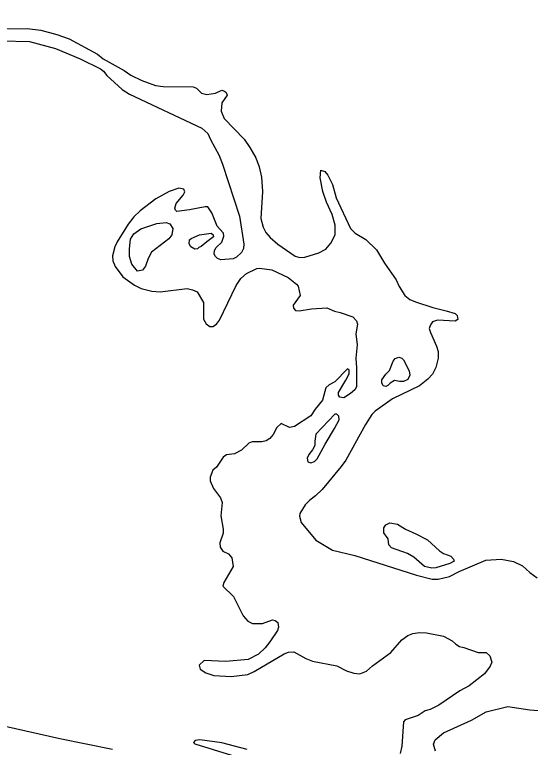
# Model space of a CAD drawing. Extents: x -19 to 366, y -4 to 359.
# Drawn here: x 143.445 to 144.061, y 196.314 to 197.189 of the extents above; entities that cross this region are included whole.
import ezdxf

# ---------------------------------------------------------------- set-up
doc = ezdxf.new("R2010")
doc.units = 0
for name, color, linetype in [('R_Temp Easement', 7, 'Continuous'), ('R_Water Annot', 7, 'Continuous'), ('Sheet Fence', 7, 'Continuous')]:
    doc.layers.add(name, color=color, linetype=linetype)

msp = doc.modelspace()

# ---------------------------------------------------------------- linework, layer by layer
at = {"layer": 'R_Temp Easement'}
for points in [[(143.42434, 197.17221), (143.4596, 197.17268), (143.47593, 197.17081), (143.49516, 197.16556), (143.51002, 197.16025), (143.54384, 197.1421), (143.55055, 197.13669), (143.57559, 197.1226), (143.58363, 197.1172), (143.5968, 197.11073), (143.61319, 197.10468), (143.62212, 197.10328), (143.65833, 197.1032), (143.66215, 197.10154), (143.6683, 197.09536), (143.67439, 197.09392), (143.6848, 197.09539), (143.69233, 197.09909), (143.69557, 197.098), (143.69768, 197.09613), (143.69886, 197.0933), (143.69236, 197.08391), (143.69174, 197.07384), (143.69528, 197.06516), (143.71914, 197.04061), (143.72611, 197.03045), (143.73292, 197.01821), (143.73724, 197.00764), (143.74007, 196.99534), (143.74107, 196.97808), (143.73926, 196.9456), (143.74187, 196.93557), (143.74518, 196.92916), (143.75039, 196.92297), (143.75961, 196.91493), (143.78009, 196.90078), (143.7858, 196.89914), (143.79168, 196.89941), (143.80829, 196.90476), (143.81675, 196.90923), (143.82272, 196.91634), (143.82789, 196.92609), (143.82791, 196.93766), (143.82451, 196.95053), (143.81766, 196.96524)], [(143.42929, 197.15804), (143.46228, 197.15734), (143.4935, 197.14884), (143.52306, 197.1367), (143.5475, 197.1245), (143.55114, 197.1217), (143.55501, 197.11644), (143.57326, 197.09979), (143.58225, 197.09421), (143.66852, 197.0536), (143.67563, 197.04724), (143.67876, 197.04007), (143.68908, 197.02104), (143.6934, 197.01066), (143.71362, 196.94867), (143.71884, 196.91515), (143.71835, 196.90982), (143.71614, 196.90505), (143.70996, 196.89946), (143.7062, 196.8977), (143.69124, 196.89656), (143.68723, 196.89802), (143.68474, 196.90027), (143.68337, 196.90328), (143.68369, 196.90746), (143.68572, 196.91129), (143.69227, 196.91745), (143.69501, 196.9247), (143.69439, 196.9283), (143.68687, 196.93674), (143.68039, 196.95259), (143.67555, 196.95955), (143.6727, 196.9599), (143.6538, 196.95604), (143.63866, 196.95432), (143.63712, 196.95563), (143.63633, 196.95808), (143.63795, 196.96361), (143.64615, 196.97359), (143.64837, 196.97779), (143.64719, 196.981), (143.64111, 196.98187), (143.62941, 196.97792), (143.6136, 196.96936), (143.59466, 196.95506), (143.58718, 196.94775), (143.58029, 196.93912), (143.56713, 196.91787), (143.56437, 196.91176), (143.56168, 196.9011)], [(143.81766, 196.96524), (143.81312, 196.9779), (143.81023, 196.99437), (143.81067, 197.00349), (143.81581, 197.00204), (143.81928, 196.99772), (143.82476, 196.98621), (143.82934, 196.97052), (143.84636, 196.93373), (143.85175, 196.92811), (143.86456, 196.9205), (143.87725, 196.90833), (143.88714, 196.89233), (143.90089, 196.87239), (143.90441, 196.86466), (143.91139, 196.85374), (143.91734, 196.84889), (143.92401, 196.84632), (143.94496, 196.83938), (143.96056, 196.8356), (143.97142, 196.83233), (143.97391, 196.83009), (143.97474, 196.82516), (143.97155, 196.82322), (143.95049, 196.82446), (143.94445, 196.82229), (143.94184, 196.81884), (143.94058, 196.81427), (143.94217, 196.80955), (143.94922, 196.79332), (143.95102, 196.78689), (143.95113, 196.77911), (143.94826, 196.76787), (143.9444, 196.75966), (143.93898, 196.75389), (143.92867, 196.74578), (143.89666, 196.73017), (143.87564, 196.71547), (143.8719, 196.71143), (143.86411, 196.69975), (143.84083, 196.65692), (143.83525, 196.64964), (143.81232, 196.622), (143.80428, 196.6143), (143.79752, 196.60928), (143.79229, 196.60389), (143.78562, 196.59336), (143.78528, 196.59013), (143.78748, 196.58257), (143.80484, 196.56135), (143.82492, 196.54966), (143.85136, 196.54318), (143.92526, 196.51949)], [(143.58343, 196.92111), (143.58723, 196.92756), (143.59576, 196.93343), (143.61472, 196.93967), (143.6259, 196.94117), (143.63026, 196.93946), (143.63386, 196.93395), (143.63252, 196.92617), (143.62892, 196.92143), (143.60844, 196.9057)], [(143.66588, 196.92631), (143.67953, 196.92838), (143.68199, 196.9261), (143.68256, 196.92382), (143.6744, 196.91776), (143.66777, 196.91246), (143.66492, 196.91113)], [(143.60844, 196.9057), (143.60427, 196.89812), (143.60104, 196.88863), (143.59762, 196.88389), (143.59156, 196.88295), (143.58493, 196.89112), (143.58209, 196.90023), (143.58191, 196.90953), (143.58343, 196.92111)], [(143.66492, 196.91113), (143.66322, 196.90961), (143.66037, 196.90924), (143.65526, 196.9119), (143.65356, 196.9157), (143.65394, 196.92026), (143.65564, 196.92177), (143.66588, 196.92631)], [(143.56168, 196.9011), (143.56215, 196.89503), (143.5649, 196.88842), (143.57417, 196.87621), (143.58797, 196.86614), (143.59618, 196.86208), (143.60874, 196.85883), (143.6188, 196.85801), (143.65116, 196.86205), (143.65744, 196.86042), (143.66297, 196.85803), (143.67054, 196.8456), (143.67045, 196.82548), (143.67356, 196.81983), (143.67816, 196.81666), (143.68176, 196.81671), (143.68589, 196.81942), (143.6898, 196.82422), (143.7095, 196.86567), (143.71526, 196.8741), (143.72181, 196.88007), (143.73423, 196.88612), (143.73745, 196.88654), (143.75227, 196.88446), (143.77193, 196.87523), (143.7819, 196.86739), (143.78364, 196.86495), (143.78626, 196.85379), (143.7779, 196.84229), (143.77814, 196.83868), (143.78045, 196.83587), (143.78501, 196.83536), (143.79976, 196.83783), (143.81794, 196.83921), (143.82729, 196.83497), (143.83414, 196.83354), (143.84919, 196.82843), (143.85343, 196.82336), (143.85463, 196.81939), (143.85289, 196.80817), (143.85422, 196.7949), (143.85274, 196.77875), (143.85348, 196.76718), (143.85342, 196.74478), (143.85138, 196.74096), (143.84633, 196.73671), (143.83825, 196.73167), (143.83369, 196.73218), (143.83195, 196.73463), (143.83209, 196.73785), (143.84079, 196.75277), (143.84467, 196.76004), (143.8446, 196.76478), (143.84268, 196.76628), (143.82755, 196.75051), (143.82077, 196.747)], [(143.89738, 196.7753), (143.89966, 196.77853), (143.90421, 196.78023), (143.90762, 196.77909), (143.90989, 196.77681), (143.91652, 196.76389), (143.91708, 196.75858), (143.91499, 196.75345), (143.90968, 196.75099), (143.90495, 196.75119)], [(143.90495, 196.75119), (143.89907, 196.75215), (143.89357, 196.74912), (143.89111, 196.74627), (143.88864, 196.74495), (143.88523, 196.7459), (143.88391, 196.74951), (143.88391, 196.75312), (143.88865, 196.75975), (143.89301, 196.76411), (143.89738, 196.7753)], [(143.82077, 196.747), (143.81666, 196.74334), (143.81269, 196.72868), (143.80393, 196.71812), (143.79874, 196.71008), (143.7794, 196.69729), (143.77353, 196.69627), (143.76323, 196.70106), (143.75818, 196.69625), (143.75394, 196.68784), (143.74984, 196.68286), (143.74551, 196.68014), (143.74041, 196.67893), (143.72866, 196.67878), (143.72489, 196.67721), (143.7161, 196.66912), (143.70762, 196.66483), (143.69798, 196.66337), (143.69404, 196.66048), (143.68605, 196.64879), (143.68174, 196.64513), (143.67845, 196.63673), (143.6787, 196.63218), (143.68243, 196.62331), (143.69075, 196.61203), (143.69272, 196.60655), (143.69143, 196.59059), (143.69413, 196.57449), (143.694, 196.56975), (143.69019, 196.55831), (143.69064, 196.553), (143.69374, 196.54849), (143.70042, 196.54516), (143.70447, 196.54028), (143.70595, 196.52986), (143.69504, 196.51073), (143.69377, 196.50654), (143.70646, 196.49418), (143.71816, 196.47118), (143.72337, 196.46461), (143.7291, 196.46184), (143.74104, 196.46199), (143.75311, 196.46652), (143.75616, 196.46542), (143.75923, 196.463), (143.76026, 196.4575), (143.75917, 196.45369), (143.7497, 196.44009), (143.7443, 196.43281), (143.73645, 196.42511), (143.72384, 196.41887), (143.69714, 196.41662), (143.67134, 196.41779), (143.66516, 196.41201), (143.66636, 196.40748), (143.67344, 196.4032), (143.68278, 196.39972)], [(143.81601, 196.67634), (143.8272, 196.69473), (143.83271, 196.70516), (143.83233, 196.70972), (143.83006, 196.712), (143.82759, 196.712), (143.80502, 196.68793), (143.80369, 196.67977), (143.80369, 196.67446), (143.80103, 196.66952)], [(143.80103, 196.66952), (143.79648, 196.66403), (143.79439, 196.65928), (143.79534, 196.65511), (143.79894, 196.65396), (143.8033, 196.65548), (143.80652, 196.65851), (143.81601, 196.67634)], [(143.92454, 196.56915), (143.93837, 196.56172), (143.95276, 196.54861), (143.9575, 196.54557), (143.96621, 196.54252), (143.96962, 196.53891), (143.97038, 196.53625), (143.96526, 196.53379), (143.9482, 196.5285), (143.94346, 196.52793), (143.93474, 196.53003), (143.92224, 196.54106), (143.91429, 196.54543), (143.89515, 196.55229), (143.89231, 196.55609), (143.89118, 196.56312), (143.88625, 196.57034), (143.88626, 196.57641), (143.88853, 196.57982), (143.89327, 196.58228), (143.90256, 196.58075)], [(143.90256, 196.58075), (143.91222, 196.57448), (143.92454, 196.56915)], [(143.92526, 196.51949), (143.94391, 196.51499), (143.9513, 196.5149), (143.96453, 196.51811), (143.97639, 196.52396), (144.00823, 196.53767), (144.0266, 196.53887), (144.04125, 196.53584), (144.05213, 196.53067), (144.06058, 196.523), (144.06939, 196.51647)], [(143.68278, 196.39972), (143.70365, 196.39867), (143.72372, 196.40084), (143.73125, 196.40454), (143.76696, 196.4259), (143.77205, 196.42786), (143.7785, 196.42814), (143.79302, 196.42017), (143.80103, 196.41705), (143.82992, 196.41136), (143.84158, 196.40525), (143.85033, 196.40271), (143.85736, 196.40185), (143.86547, 196.405), (143.87258, 196.41117), (143.89473, 196.42722), (143.90778, 196.44238), (143.91491, 196.44779), (143.92076, 196.44996), (143.92889, 196.45121), (143.93724, 196.45075), (143.95739, 196.44684), (143.9679, 196.4411), (143.97213, 196.43717), (143.97671, 196.43457), (143.98166, 196.43331), (143.99881, 196.42727), (144.00867, 196.42721), (144.0129, 196.42328), (144.01528, 196.41591), (144.01326, 196.41114), (144.00657, 196.40175), (143.98819, 196.38765), (143.9769, 196.38162), (143.95212, 196.36439), (143.94158, 196.35932), (143.93553, 196.35772), (143.92727, 196.35192), (143.91161, 196.34677), (143.90956, 196.34466), (143.9077, 196.3154), (143.90574, 196.30665)], [(143.94779, 196.30948), (143.94539, 196.3178), (143.9474, 196.32314), (143.95752, 196.33144), (143.99105, 196.34631), (144.00873, 196.35623), (144.03442, 196.36283), (144.06065, 196.35862), (144.07127, 196.3582), (144.11084, 196.36176), (144.11447, 196.3601), (144.11796, 196.35445), (144.1202, 196.34404), (144.11721, 196.3273), (144.1153, 196.31532), (144.11614, 196.30944)], [(143.72291, 196.31124), (143.69227, 196.31937), (143.66606, 196.32282), (143.66057, 196.32218), (143.65871, 196.31968), (143.66025, 196.318), (143.70404, 196.30472)]]:
    msp.add_lwpolyline(points, dxfattribs=at)
at = {"layer": 'R_Water Annot'}
for points in [[(143.56158, 196.31149), (143.49887, 196.32418), (143.43333, 196.33899), (143.39246, 196.35309), (143.29381, 196.39469), (143.2466, 196.41584), (143.20714, 196.44333), (143.17895, 196.46801), (143.15358, 196.49692), (143.13597, 196.53006), (143.11624, 196.57166), (143.09862, 196.6196), (143.06973, 196.6894), (143.04718, 196.72818), (143.03097, 196.75003), (143.00913, 196.77048), (142.92598, 196.8431), (142.90343, 196.8706), (142.88581, 196.9129), (142.87947, 196.94322), (142.87735, 196.96578), (142.87947, 196.99187)], [(143.56158, 196.31149), (143.49887, 196.32418), (143.43333, 196.33899)]]:
    msp.add_lwpolyline(points, dxfattribs=at)
at = {"layer": 'Sheet Fence'}
for points in [[(146.77834, 1.69699), (146.57878, 10.31313), (146.37852, 18.92942), (146.17757, 27.54584), (145.97591, 36.16241), (145.77356, 44.77911), (145.57052, 53.39596), (145.36679, 62.01295), (145.16236, 70.63008), (144.95724, 79.24735), (144.75142, 87.86477), (144.54492, 96.48232), (144.33773, 105.10002), (144.12986, 113.71787), (143.92129, 122.33585), (143.71204, 130.95398), (143.5021, 139.57225), (143.29148, 148.19067), (143.08018, 156.80923), (142.8682, 165.42794), (142.65553, 174.04679), (142.44218, 182.66579), (142.22816, 191.28493), (142.01345, 199.90421), (141.79807, 208.52365), (141.58202, 217.14322), (141.36528, 225.76295), (141.14788, 234.38282), (140.9298, 243.00284), (140.71105, 251.623), (140.49162, 260.24332), (140.27153, 268.86377), (140.05077, 277.48438), (139.82934, 286.10514), (139.60724, 294.72604), (139.38447, 303.34709), (139.16105, 311.96829), (138.93695, 320.58964), (138.7122, 329.21114), (138.48678, 337.83278), (138.2607, 346.45458)], [(0, 189.51617), (7.11214, 189.52059), (14.22427, 189.53386), (21.33637, 189.55597), (28.44845, 189.58693), (35.56048, 189.62672), (42.67245, 189.67537), (49.78436, 189.73285), (56.89619, 189.79918), (64.00793, 189.87436), (71.11958, 189.95838), (78.23111, 190.05124), (85.34253, 190.15294), (92.45381, 190.26349), (99.56495, 190.38288), (106.67593, 190.51112), (113.78675, 190.6482), (120.89739, 190.79412), (128.00785, 190.94888), (135.11811, 191.11248), (142.22816, 191.28493), (149.33799, 191.46621), (156.44759, 191.65634), (163.55694, 191.85531), (170.66605, 192.06312), (177.77489, 192.27977), (184.88345, 192.50526), (191.99173, 192.73959), (199.09971, 192.98276), (206.20739, 193.23477), (213.31474, 193.49561), (220.42177, 193.7653), (227.52845, 194.04382), (234.63479, 194.33118), (241.74076, 194.62738), (248.84635, 194.93241), (255.95157, 195.24628), (263.05638, 195.56898), (270.16079, 195.90052), (277.26478, 196.24089), (284.36834, 196.5901), (291.47147, 196.94814), (298.57414, 197.31501), (305.67635, 197.69072), (312.77809, 198.07525), (319.87934, 198.46862), (326.9801, 198.87082), (334.08035, 199.28185), (341.18009, 199.7017)]]:
    msp.add_spline(points, degree=3, dxfattribs=at)

doc.saveas('drawing.dxf')
